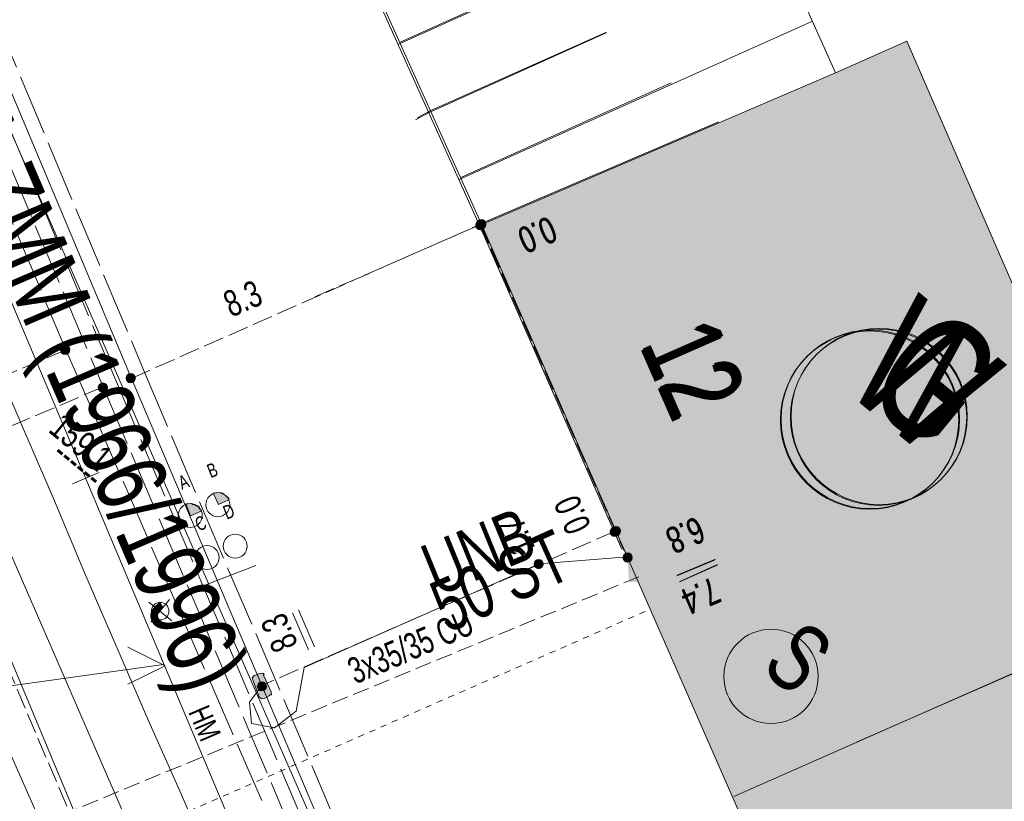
# Model space of a CAD drawing. Header units: metres. Extents: x -740 to 758, y -633 to 854.
# Tile 904 of 1056: x 357 to 377, y 178 to 194. Entities that reach past the tile are written whole.
import ezdxf

# ---------------------------------------------------------------- set-up
doc = ezdxf.new("R2010")
doc.units = ezdxf.units.M
doc.header["$MEASUREMENT"] = 0
for name, pattern in [('1248_208', [1.456, 1.248, -0.208]), ('125_125', [0.2496, 0.1248, -0.1248]), ('333_125', [0.4576, 0.3328, -0.1248]), ('416_125', [0.5408, 0.416, -0.1248])]:
    doc.linetypes.add(name, pattern=pattern)
for name, color, linetype in [('Gas.LOVION', 7, 'Continuous'), ('Gis.LOVION', 7, 'Continuous'), ('Grundkarte.LOVION', 7, 'Continuous'), ('Grundkarte_Text.LOVION', 7, 'Continuous'), ('Strom.LOVION', 7, 'Continuous'), ('StromBemass.LOVION', 7, 'Continuous'), ('Telko.LOVION', 7, 'Continuous'), ('Wasser.LOVION', 7, 'Continuous')]:
    doc.layers.add(name, color=color, linetype=linetype)
doc.styles.add('ERSTELLTER_STIL_1', font='arial.ttf')

msp = doc.modelspace()

# ---------------------------------------------------------------- hatches: boundary and pattern name
at = {"layer": 'Gas.LOVION', "linetype": 'Continuous', "lineweight": 13}
msp.add_hatch(color=7, dxfattribs=at).paths.add_polyline_path([(369.253, 181.99), (369.571, 181.297), (369.911, 181.449), (369.592, 182.142)])
at = {"layer": 'Grundkarte.LOVION', "linetype": 'Continuous', "lineweight": 18}
for points in [[(374.623, 193.176), (373.178, 192.532), (365.945, 189.431), (368.834, 182.856), (384.839, 169.702)], [(377.872, 185.729), (370.801, 191.54), (365.979, 189.473), (381.502, 154.046), (382.155, 154.316), (385.017, 155.572), (390.063, 157.779)]]:
    msp.add_hatch(color=9, dxfattribs=at).paths.add_polyline_path(points)
at = {"layer": 'Strom.LOVION', "linetype": 'Continuous', "lineweight": 13}
for points in [[(368.911, 183.213), (368.982, 182.185), (369.203, 182.192), (369.129, 183.249)], [(361.708, 179.952), (361.557, 180.292), (361.57, 180.308), (361.538, 180.334), (361.479, 180.329), (361.365, 180.288), (361.325, 180.24), (361.328, 180.211), (361.466, 179.855), (361.515, 179.815), (361.573, 179.821), (361.671, 179.875), (361.685, 179.891), (361.714, 179.894)]]:
    msp.add_hatch(color=7, dxfattribs=at).paths.add_polyline_path(points)
at = {"layer": 'StromBemass.LOVION', "linetype": 'Continuous', "lineweight": 13}
for points in [[(366.033, 189.375), (366.039, 189.384), (366.045, 189.394), (366.049, 189.405), (366.052, 189.417), (366.054, 189.428), (366.054, 189.44), (366.052, 189.451), (366.049, 189.463), (366.045, 189.474), (366.039, 189.484), (366.032, 189.493), (366.024, 189.502), (366.015, 189.509), (366.005, 189.515), (365.995, 189.52), (365.984, 189.524), (365.972, 189.526), (365.96, 189.527), (365.949, 189.526), (365.937, 189.524), (365.926, 189.52), (365.916, 189.515), (365.906, 189.509), (365.897, 189.501), (365.889, 189.493), (365.882, 189.483), (365.876, 189.473), (365.872, 189.462), (365.869, 189.451), (365.868, 189.439), (365.868, 189.428), (365.869, 189.416), (365.872, 189.405), (365.877, 189.394), (365.882, 189.384), (365.889, 189.374), (365.897, 189.366), (365.906, 189.358), (365.916, 189.352), (365.927, 189.347), (365.938, 189.344), (365.949, 189.341), (365.961, 189.341), (365.973, 189.342), (365.984, 189.344), (365.995, 189.347), (366.006, 189.352), (366.016, 189.359), (366.025, 189.366)], [(366.037, 189.377), (366.044, 189.387), (366.05, 189.397), (366.054, 189.408), (366.057, 189.419), (366.058, 189.431), (366.058, 189.443), (366.057, 189.454), (366.054, 189.466), (366.05, 189.477), (366.044, 189.487), (366.037, 189.497), (366.029, 189.505), (366.02, 189.513), (366.01, 189.519), (365.999, 189.524), (365.988, 189.527), (365.976, 189.53), (365.965, 189.53), (365.953, 189.53), (365.941, 189.527), (365.93, 189.524), (365.92, 189.519), (365.91, 189.512), (365.901, 189.505), (365.893, 189.496), (365.886, 189.487), (365.88, 189.476), (365.876, 189.465), (365.873, 189.454), (365.871, 189.442), (365.871, 189.43), (365.873, 189.419), (365.876, 189.407), (365.88, 189.396), (365.886, 189.386), (365.893, 189.377), (365.901, 189.368), (365.91, 189.361), (365.92, 189.354), (365.931, 189.349), (365.942, 189.346), (365.954, 189.344), (365.965, 189.343), (365.977, 189.344), (365.989, 189.346), (366, 189.35), (366.01, 189.355), (366.02, 189.361), (366.029, 189.368)], [(366.052, 189.401), (366.059, 189.411), (366.064, 189.421), (366.069, 189.432), (366.071, 189.444), (366.073, 189.455), (366.073, 189.467), (366.071, 189.479), (366.068, 189.49), (366.064, 189.501), (366.058, 189.512), (366.051, 189.521), (366.043, 189.53), (366.034, 189.537), (366.024, 189.544), (366.013, 189.549), (366.002, 189.552), (365.991, 189.554), (365.979, 189.555), (365.967, 189.554), (365.955, 189.552), (365.944, 189.548), (365.933, 189.543), (365.924, 189.537), (365.914, 189.529), (365.906, 189.521), (365.9, 189.511), (365.894, 189.501), (365.89, 189.49), (365.887, 189.478), (365.885, 189.467), (365.885, 189.455), (365.887, 189.443), (365.89, 189.432), (365.894, 189.421), (365.9, 189.41), (365.907, 189.401), (365.915, 189.392), (365.924, 189.385), (365.934, 189.378), (365.945, 189.373), (365.956, 189.37), (365.968, 189.368), (365.979, 189.367), (365.991, 189.368), (366.003, 189.37), (366.014, 189.374), (366.025, 189.379), (366.035, 189.385), (366.044, 189.393)], [(366.051, 189.396), (366.058, 189.406), (366.064, 189.416), (366.068, 189.427), (366.071, 189.438), (366.073, 189.45), (366.073, 189.462), (366.071, 189.474), (366.068, 189.485), (366.064, 189.496), (366.058, 189.506), (366.051, 189.516), (366.043, 189.524), (366.034, 189.532), (366.024, 189.538), (366.013, 189.543), (366.002, 189.547), (365.99, 189.549), (365.978, 189.55), (365.967, 189.549), (365.955, 189.547), (365.944, 189.543), (365.933, 189.538), (365.923, 189.532), (365.914, 189.524), (365.906, 189.515), (365.899, 189.506), (365.894, 189.495), (365.889, 189.484), (365.887, 189.473), (365.885, 189.461), (365.885, 189.45), (365.887, 189.438), (365.89, 189.426), (365.894, 189.415), (365.9, 189.405), (365.907, 189.396), (365.915, 189.387), (365.924, 189.38), (365.934, 189.373), (365.945, 189.368), (365.956, 189.365), (365.967, 189.363), (365.979, 189.362), (365.991, 189.363), (366.002, 189.365), (366.014, 189.369), (366.024, 189.374), (366.034, 189.38), (366.043, 189.387)], [(357.599, 186.842), (357.606, 186.852), (357.612, 186.863), (357.616, 186.874), (357.619, 186.885), (357.621, 186.897), (357.621, 186.909), (357.619, 186.921), (357.616, 186.933), (357.612, 186.944), (357.606, 186.954), (357.599, 186.964), (357.59, 186.973), (357.581, 186.98), (357.571, 186.987), (357.56, 186.992), (357.549, 186.996), (357.537, 186.998), (357.525, 186.998), (357.513, 186.998), (357.501, 186.995), (357.49, 186.992), (357.479, 186.986), (357.469, 186.98), (357.46, 186.972), (357.452, 186.964), (357.445, 186.954), (357.439, 186.943), (357.434, 186.932), (357.432, 186.921), (357.43, 186.909), (357.43, 186.897), (357.432, 186.885), (357.435, 186.873), (357.439, 186.862), (357.445, 186.852), (357.452, 186.842), (357.46, 186.833), (357.47, 186.826), (357.48, 186.819), (357.491, 186.814), (357.502, 186.81), (357.514, 186.808), (357.526, 186.808), (357.538, 186.808), (357.549, 186.811), (357.561, 186.814), (357.572, 186.819), (357.582, 186.826), (357.591, 186.834)], [(358.93, 186.271), (358.937, 186.28), (358.943, 186.291), (358.947, 186.302), (358.95, 186.313), (358.951, 186.325), (358.951, 186.337), (358.95, 186.348), (358.947, 186.36), (358.942, 186.371), (358.937, 186.381), (358.93, 186.391), (358.921, 186.399), (358.912, 186.407), (358.902, 186.413), (358.892, 186.418), (358.88, 186.421), (358.869, 186.424), (358.857, 186.424), (358.845, 186.424), (358.834, 186.421), (358.823, 186.418), (358.812, 186.413), (358.802, 186.406), (358.793, 186.399), (358.785, 186.39), (358.778, 186.38), (358.772, 186.37), (358.768, 186.359), (358.765, 186.348), (358.764, 186.336), (358.764, 186.324), (358.765, 186.313), (358.768, 186.301), (358.773, 186.29), (358.778, 186.28), (358.785, 186.27), (358.793, 186.262), (358.802, 186.254), (358.812, 186.248), (358.823, 186.243), (358.834, 186.239), (358.846, 186.237), (358.858, 186.237), (358.869, 186.237), (358.881, 186.24), (358.892, 186.243), (358.903, 186.248), (358.913, 186.255), (358.922, 186.262)], [(358.365, 186.076), (358.372, 186.086), (358.377, 186.096), (358.382, 186.107), (358.385, 186.119), (358.386, 186.131), (358.386, 186.143), (358.385, 186.154), (358.382, 186.166), (358.377, 186.177), (358.371, 186.187), (358.364, 186.197), (358.356, 186.206), (358.347, 186.213), (358.337, 186.219), (358.326, 186.224), (358.315, 186.228), (358.303, 186.23), (358.291, 186.231), (358.28, 186.23), (358.268, 186.228), (358.257, 186.224), (358.246, 186.219), (358.236, 186.213), (358.227, 186.205), (358.219, 186.196), (358.212, 186.187), (358.206, 186.176), (358.202, 186.165), (358.199, 186.154), (358.197, 186.142), (358.197, 186.13), (358.199, 186.118), (358.202, 186.107), (358.206, 186.096), (358.212, 186.085), (358.219, 186.076), (358.227, 186.067), (358.236, 186.06), (358.246, 186.053), (358.257, 186.048), (358.268, 186.045), (358.28, 186.042), (358.292, 186.042), (358.304, 186.042), (358.316, 186.045), (358.327, 186.048), (358.338, 186.054), (358.348, 186.06), (358.357, 186.068)], [(368.765, 183.143), (368.772, 183.153), (368.778, 183.163), (368.782, 183.174), (368.785, 183.185), (368.786, 183.197), (368.786, 183.209), (368.785, 183.22), (368.782, 183.232), (368.778, 183.243), (368.772, 183.253), (368.765, 183.262), (368.757, 183.271), (368.748, 183.278), (368.738, 183.285), (368.727, 183.29), (368.716, 183.293), (368.705, 183.295), (368.693, 183.296), (368.681, 183.295), (368.67, 183.293), (368.658, 183.289), (368.648, 183.284), (368.638, 183.278), (368.629, 183.27), (368.621, 183.262), (368.614, 183.252), (368.608, 183.242), (368.604, 183.231), (368.601, 183.22), (368.6, 183.208), (368.6, 183.196), (368.601, 183.185), (368.604, 183.173), (368.609, 183.162), (368.614, 183.152), (368.621, 183.143), (368.629, 183.134), (368.638, 183.127), (368.648, 183.12), (368.659, 183.115), (368.67, 183.112), (368.682, 183.11), (368.693, 183.109), (368.705, 183.11), (368.717, 183.112), (368.728, 183.116), (368.738, 183.121), (368.748, 183.127), (368.757, 183.135)], [(368.782, 183.163), (368.789, 183.173), (368.795, 183.183), (368.799, 183.194), (368.802, 183.206), (368.804, 183.217), (368.804, 183.229), (368.802, 183.241), (368.799, 183.252), (368.795, 183.263), (368.789, 183.273), (368.782, 183.283), (368.774, 183.291), (368.765, 183.299), (368.755, 183.305), (368.744, 183.31), (368.733, 183.314), (368.721, 183.316), (368.71, 183.317), (368.698, 183.316), (368.686, 183.314), (368.675, 183.31), (368.664, 183.305), (368.654, 183.299), (368.645, 183.291), (368.637, 183.282), (368.63, 183.273), (368.625, 183.263), (368.62, 183.252), (368.618, 183.24), (368.616, 183.228), (368.616, 183.217), (368.618, 183.205), (368.621, 183.194), (368.625, 183.183), (368.631, 183.172), (368.638, 183.163), (368.646, 183.154), (368.655, 183.147), (368.665, 183.14), (368.676, 183.135), (368.687, 183.132), (368.698, 183.13), (368.71, 183.129), (368.722, 183.13), (368.733, 183.132), (368.745, 183.136), (368.755, 183.141), (368.765, 183.147), (368.774, 183.155)], [(368.781, 183.154), (368.788, 183.164), (368.794, 183.174), (368.798, 183.185), (368.801, 183.196), (368.802, 183.208), (368.802, 183.219), (368.801, 183.231), (368.798, 183.242), (368.793, 183.253), (368.788, 183.263), (368.781, 183.273), (368.773, 183.281), (368.764, 183.288), (368.754, 183.295), (368.743, 183.3), (368.732, 183.303), (368.721, 183.305), (368.709, 183.306), (368.698, 183.305), (368.686, 183.303), (368.675, 183.299), (368.665, 183.294), (368.655, 183.288), (368.646, 183.281), (368.638, 183.272), (368.631, 183.263), (368.626, 183.252), (368.621, 183.242), (368.619, 183.23), (368.617, 183.219), (368.617, 183.207), (368.619, 183.196), (368.622, 183.184), (368.626, 183.174), (368.632, 183.163), (368.638, 183.154), (368.646, 183.146), (368.655, 183.138), (368.665, 183.132), (368.676, 183.127), (368.687, 183.123), (368.698, 183.121), (368.71, 183.121), (368.722, 183.121), (368.733, 183.124), (368.744, 183.127), (368.755, 183.132), (368.764, 183.139), (368.773, 183.146)], [(368.781, 183.154), (368.788, 183.164), (368.794, 183.174), (368.798, 183.185), (368.801, 183.196), (368.802, 183.208), (368.802, 183.219), (368.801, 183.231), (368.798, 183.242), (368.793, 183.253), (368.788, 183.263), (368.781, 183.273), (368.773, 183.281), (368.764, 183.288), (368.754, 183.295), (368.743, 183.3), (368.732, 183.303), (368.721, 183.305), (368.709, 183.306), (368.698, 183.305), (368.686, 183.303), (368.675, 183.299), (368.665, 183.294), (368.655, 183.288), (368.646, 183.281), (368.638, 183.272), (368.631, 183.263), (368.626, 183.252), (368.621, 183.242), (368.619, 183.23), (368.617, 183.219), (368.617, 183.207), (368.619, 183.196), (368.622, 183.184), (368.626, 183.174), (368.632, 183.163), (368.638, 183.154), (368.646, 183.146), (368.655, 183.138), (368.665, 183.132), (368.676, 183.127), (368.687, 183.123), (368.698, 183.121), (368.71, 183.121), (368.722, 183.121), (368.733, 183.124), (368.744, 183.127), (368.755, 183.132), (368.764, 183.139), (368.773, 183.146)], [(368.788, 183.164), (368.795, 183.173), (368.801, 183.183), (368.805, 183.194), (368.808, 183.205), (368.809, 183.217), (368.809, 183.228), (368.808, 183.24), (368.805, 183.251), (368.8, 183.262), (368.795, 183.272), (368.788, 183.281), (368.78, 183.29), (368.771, 183.297), (368.761, 183.303), (368.751, 183.308), (368.74, 183.312), (368.728, 183.314), (368.717, 183.315), (368.705, 183.314), (368.694, 183.312), (368.683, 183.308), (368.672, 183.303), (368.663, 183.297), (368.654, 183.289), (368.646, 183.281), (368.639, 183.272), (368.633, 183.261), (368.629, 183.251), (368.626, 183.239), (368.625, 183.228), (368.625, 183.216), (368.626, 183.205), (368.629, 183.193), (368.634, 183.183), (368.639, 183.173), (368.646, 183.163), (368.654, 183.155), (368.663, 183.147), (368.673, 183.141), (368.683, 183.136), (368.694, 183.133), (368.706, 183.131), (368.717, 183.13), (368.729, 183.131), (368.74, 183.133), (368.751, 183.137), (368.762, 183.142), (368.772, 183.148), (368.78, 183.155)], [(368.788, 183.164), (368.795, 183.173), (368.801, 183.183), (368.805, 183.194), (368.808, 183.205), (368.809, 183.217), (368.809, 183.228), (368.808, 183.24), (368.805, 183.251), (368.8, 183.262), (368.795, 183.272), (368.788, 183.281), (368.78, 183.29), (368.771, 183.297), (368.761, 183.303), (368.751, 183.308), (368.74, 183.312), (368.728, 183.314), (368.717, 183.315), (368.705, 183.314), (368.694, 183.312), (368.683, 183.308), (368.672, 183.303), (368.663, 183.297), (368.654, 183.289), (368.646, 183.281), (368.639, 183.272), (368.633, 183.261), (368.629, 183.251), (368.626, 183.239), (368.625, 183.228), (368.625, 183.216), (368.626, 183.205), (368.629, 183.193), (368.634, 183.183), (368.639, 183.173), (368.646, 183.163), (368.654, 183.155), (368.663, 183.147), (368.673, 183.141), (368.683, 183.136), (368.694, 183.133), (368.706, 183.131), (368.717, 183.13), (368.729, 183.131), (368.74, 183.133), (368.751, 183.137), (368.762, 183.142), (368.772, 183.148), (368.78, 183.155)], [(367.217, 182.491), (367.224, 182.501), (367.23, 182.511), (367.234, 182.522), (367.237, 182.534), (367.238, 182.545), (367.238, 182.557), (367.237, 182.569), (367.234, 182.58), (367.229, 182.591), (367.224, 182.601), (367.217, 182.611), (367.209, 182.62), (367.2, 182.627), (367.19, 182.633), (367.179, 182.638), (367.168, 182.642), (367.156, 182.644), (367.144, 182.645), (367.133, 182.644), (367.121, 182.642), (367.11, 182.638), (367.099, 182.633), (367.089, 182.627), (367.08, 182.619), (367.072, 182.611), (367.065, 182.601), (367.06, 182.591), (367.055, 182.58), (367.053, 182.568), (367.051, 182.557), (367.051, 182.545), (367.053, 182.533), (367.056, 182.522), (367.06, 182.511), (367.066, 182.5), (367.073, 182.491), (367.081, 182.482), (367.09, 182.475), (367.1, 182.469), (367.111, 182.464), (367.122, 182.46), (367.133, 182.458), (367.145, 182.457), (367.157, 182.458), (367.168, 182.46), (367.18, 182.464), (367.19, 182.469), (367.2, 182.475), (367.209, 182.483)], [(367.217, 182.491), (367.224, 182.501), (367.23, 182.511), (367.234, 182.522), (367.237, 182.534), (367.238, 182.545), (367.238, 182.557), (367.237, 182.569), (367.234, 182.58), (367.229, 182.591), (367.224, 182.601), (367.217, 182.611), (367.209, 182.62), (367.2, 182.627), (367.19, 182.633), (367.179, 182.638), (367.168, 182.642), (367.156, 182.644), (367.144, 182.645), (367.133, 182.644), (367.121, 182.642), (367.11, 182.638), (367.099, 182.633), (367.089, 182.627), (367.08, 182.619), (367.072, 182.611), (367.065, 182.601), (367.06, 182.591), (367.055, 182.58), (367.053, 182.568), (367.051, 182.557), (367.051, 182.545), (367.053, 182.533), (367.056, 182.522), (367.06, 182.511), (367.066, 182.5), (367.073, 182.491), (367.081, 182.482), (367.09, 182.475), (367.1, 182.469), (367.111, 182.464), (367.122, 182.46), (367.133, 182.458), (367.145, 182.457), (367.157, 182.458), (367.168, 182.46), (367.18, 182.464), (367.19, 182.469), (367.2, 182.475), (367.209, 182.483)], [(369.026, 182.624), (369.033, 182.633), (369.039, 182.644), (369.043, 182.655), (369.046, 182.666), (369.047, 182.678), (369.047, 182.69), (369.046, 182.702), (369.043, 182.713), (369.038, 182.724), (369.033, 182.735), (369.026, 182.744), (369.017, 182.753), (369.008, 182.761), (368.998, 182.767), (368.987, 182.772), (368.976, 182.776), (368.964, 182.778), (368.952, 182.779), (368.941, 182.778), (368.929, 182.775), (368.918, 182.772), (368.907, 182.767), (368.897, 182.76), (368.888, 182.753), (368.88, 182.744), (368.873, 182.734), (368.867, 182.724), (368.863, 182.713), (368.86, 182.701), (368.858, 182.689), (368.858, 182.678), (368.86, 182.666), (368.863, 182.654), (368.867, 182.643), (368.873, 182.633), (368.88, 182.623), (368.888, 182.615), (368.897, 182.607), (368.907, 182.601), (368.918, 182.596), (368.93, 182.592), (368.941, 182.59), (368.953, 182.589), (368.965, 182.59), (368.977, 182.592), (368.988, 182.596), (368.999, 182.601), (369.009, 182.607), (369.018, 182.615)], [(361.592, 180.005), (361.599, 180.015), (361.605, 180.025), (361.609, 180.036), (361.612, 180.047), (361.613, 180.058), (361.613, 180.07), (361.612, 180.081), (361.609, 180.093), (361.604, 180.103), (361.599, 180.113), (361.592, 180.123), (361.584, 180.131), (361.575, 180.139), (361.565, 180.145), (361.555, 180.15), (361.544, 180.153), (361.532, 180.155), (361.521, 180.156), (361.509, 180.155), (361.498, 180.153), (361.487, 180.149), (361.477, 180.144), (361.467, 180.138), (361.458, 180.131), (361.45, 180.122), (361.443, 180.113), (361.438, 180.103), (361.433, 180.092), (361.431, 180.081), (361.429, 180.069), (361.429, 180.058), (361.431, 180.046), (361.434, 180.035), (361.438, 180.024), (361.444, 180.014), (361.45, 180.005), (361.458, 179.996), (361.467, 179.989), (361.477, 179.983), (361.488, 179.978), (361.499, 179.974), (361.51, 179.972), (361.521, 179.972), (361.533, 179.972), (361.544, 179.975), (361.555, 179.978), (361.566, 179.983), (361.576, 179.989), (361.584, 179.997)]]:
    msp.add_hatch(color=7, dxfattribs=at).paths.add_polyline_path(points)
at = {"layer": 'Telko.LOVION', "linetype": 'Continuous', "lineweight": 13}
for points in [[(360.853, 183.859), (360.85, 183.888), (360.722, 183.994), (360.693, 183.991), (360.677, 184.004), (360.53, 183.99), (360.641, 183.764)], [(360.285, 183.626), (360.298, 183.642), (360.25, 183.681), (360.247, 183.711), (360.215, 183.737), (360.186, 183.734), (360.154, 183.761), (360.124, 183.758), (360.092, 183.784), (359.975, 183.773), (360.073, 183.531)]]:
    msp.add_hatch(color=7, dxfattribs=at).paths.add_polyline_path(points)
at = {"layer": 'Wasser.LOVION', "linetype": 'Continuous', "lineweight": 13}
msp.add_hatch(color=7, dxfattribs=at).paths.add_polyline_path([(369.027, 182.633), (369.317, 181.937), (369.673, 182.076), (369.383, 182.771)])

# ---------------------------------------------------------------- linework, layer by layer
at = {"layer": 'Gas.LOVION', "color": 5, "linetype": 'Continuous', "lineweight": 18}
msp.add_lwpolyline([(344.934, 208.681), (346.297, 205.622), (349.146, 198.704), (355.418, 185.041), (358.905, 177.033), (362.863, 167.991), (364.083, 165.185), (368.729, 154.393), (373.687, 142.834), (382.501, 122.666), (382.919, 121.865)], dxfattribs=at)
at = {"layer": 'Gas.LOVION', "color": 5, "linetype": '125_125', "lineweight": 18}
msp.add_lwpolyline([(358.905, 177.033), (369.42, 181.637)], dxfattribs=at)
at = {"layer": 'Gas.LOVION', "color": 5, "linetype": 'Continuous', "lineweight": 18}
for centre in [(374.051, 185.535), (374.063, 185.55)]:
    msp.add_circle(centre, 1.791, dxfattribs=at)
at = {"layer": 'Gis.LOVION', "color": 44, "linetype": 'Continuous', "lineweight": 18}
for points in [[(371.108, 177.827), (379.721, 181.625)], [(373.606, 178.934), (379.7, 181.599)]]:
    msp.add_lwpolyline(points, dxfattribs=at)
at = {"layer": 'Grundkarte.LOVION', "color": 8, "linetype": 'Continuous', "lineweight": 18}
for points in [[(348.208, 210.109), (367.735, 165.468), (370.453, 159.734), (373.379, 153.99), (376.294, 148.364), (379.32, 142.808), (384.897, 135.639), (388.733, 126.941)], [(388.733, 126.941), (384.897, 135.639), (379.32, 142.808), (376.294, 148.364), (373.379, 153.99), (370.453, 159.734), (367.735, 165.468), (348.208, 210.109)], [(348.208, 210.109), (367.735, 165.468), (370.453, 159.734), (373.379, 153.99), (376.294, 148.364), (379.32, 142.808), (384.897, 135.639), (388.733, 126.941)], [(366.137, 163.982), (365.309, 165.792), (364.488, 167.544), (362.46, 171.957), (361.811, 173.46), (361.135, 174.931), (360.518, 176.407), (359.868, 177.91), (359.225, 179.355), (357.926, 182.361), (357.309, 183.837), (356.659, 185.34), (356.048, 186.758), (355.43, 188.235), (354.787, 189.679), (354.175, 191.097), (353.558, 192.574), (352.914, 194.018), (352.303, 195.436), (351.015, 198.325), (350.398, 199.801), (349.787, 201.219), (349.143, 202.664), (346.03, 210.015)], [(365.945, 189.431), (361.829, 198.575)], [(365.979, 189.473), (361.863, 198.617)], [(368.834, 182.856), (365.945, 189.431), (373.178, 192.532), (374.623, 193.176), (384.839, 169.702)], [(364.641, 191.579), (364.922, 191.725)], [(364.675, 191.621), (364.957, 191.767)], [(377.872, 185.729), (390.063, 157.779), (385.017, 155.572), (382.155, 154.316), (381.502, 154.046), (365.979, 189.473), (370.801, 191.54)]]:
    msp.add_lwpolyline(points, dxfattribs=at)
at = {"layer": 'Grundkarte.LOVION', "color": 253, "linetype": 'Continuous', "lineweight": 18}
msp.add_lwpolyline([(432.314, 140.985), (390.656, 122.991), (388.733, 126.941), (384.897, 135.639), (379.32, 142.808), (376.294, 148.364), (373.379, 153.99), (370.453, 159.734), (367.735, 165.468), (348.208, 210.109)], dxfattribs=at)
at = {"layer": 'Grundkarte.LOVION', "color": 7, "linetype": 'Continuous', "lineweight": 13}
msp.add_lwpolyline([(365.945, 189.431), (361.829, 198.575), (369.057, 201.735), (373.178, 192.532)], close=True, dxfattribs=at)
for points in [[(370.801, 191.54), (365.979, 189.473), (361.863, 198.617), (362.06, 198.725)], [(364.284, 193.111), (371.474, 196.356)], [(364.319, 193.153), (367.234, 194.472)], [(365.528, 190.366), (372.692, 193.578)], [(364.922, 191.725), (368.517, 193.347)], [(364.957, 191.767), (368.525, 193.357)], [(365.563, 190.408), (369.837, 192.333)]]:
    msp.add_lwpolyline(points, dxfattribs=at)
at = {"layer": 'Strom.LOVION', "color": 194, "linetype": '1248_208', "lineweight": 18}
for points in [[(347.386, 210.812), (349.206, 206.704), (357.541, 186.904), (362.232, 176.102), (367.551, 163.573), (372.44, 154.682), (378.346, 144.604), (381.851, 139.139), (383.156, 133.947), (388.496, 123.474), (394.838, 113.469)], [(348.157, 210.178), (349.588, 206.875), (358.294, 186.15), (362.844, 175.438), (367.819, 163.703), (373.088, 154.095), (379.254, 144.235), (382.305, 139.331), (384.076, 133.46), (389.253, 123.282), (395.437, 113.084)]]:
    msp.add_lwpolyline(points, dxfattribs=at)
at = {"layer": 'Strom.LOVION', "color": 1, "linetype": '1248_208', "lineweight": 18}
for points in [[(385.375, 132.42), (384.119, 135.282), (382.589, 139.448), (379.503, 144.407), (373.353, 154.254), (368.087, 163.832), (358.565, 186.251), (349.859, 206.975), (348.639, 209.782)], [(349.668, 208.937), (350.412, 207.221), (359.118, 186.497), (363.724, 175.657), (368.623, 164.092), (373.871, 154.556), (380.021, 144.709), (383.125, 139.707), (384.658, 135.512), (387.488, 129.095)]]:
    msp.add_lwpolyline(points, dxfattribs=at)
at = {"layer": 'Strom.LOVION', "color": 150, "linetype": 'Continuous', "lineweight": 18}
msp.add_lwpolyline([(349.153, 209.359), (350.127, 207.105), (352.531, 201.414), (358.849, 186.367), (361.518, 180.081), (363.516, 175.37), (365.702, 170.235), (368.355, 163.962), (372.273, 156.838), (373.605, 154.397), (379.755, 144.55), (382.857, 139.578), (384.374, 135.396), (388.213, 126.668), (388.356, 126.416), (389.067, 125.643), (390.03, 123.801), (390.688, 122.669), (394.129, 117.094), (394.604, 117.377)], dxfattribs=at)
at = {"layer": 'Strom.LOVION', "color": 5, "linetype": 'Continuous', "lineweight": 18}
msp.add_lwpolyline([(361.518, 180.081), (361.27, 179.747), (361.313, 179.308), (361.78, 179.22), (362.219, 179.559), (362.384, 180.447), (367.158, 182.554), (368.947, 182.699)], dxfattribs=at)
at = {"layer": 'Strom.LOVION', "color": 7, "linetype": 'Continuous', "lineweight": 13}
msp.add_lwpolyline([(361.708, 179.952), (361.714, 179.894), (361.685, 179.891), (361.671, 179.875), (361.573, 179.821), (361.515, 179.815), (361.466, 179.855), (361.328, 180.211), (361.325, 180.24), (361.365, 180.288), (361.479, 180.329), (361.538, 180.334), (361.57, 180.308), (361.557, 180.292)], close=True, dxfattribs=at)
at = {"layer": 'Strom.LOVION', "color": 1, "linetype": 'Continuous', "lineweight": 18}
msp.add_circle((371.866, 180.268), 0.958, dxfattribs=at)
at = {"layer": 'StromBemass.LOVION', "color": 7, "linetype": '416_125', "lineweight": 13}
for points in [[(388.199, 105.652), (386.642, 109.328), (382.004, 120.194), (377.551, 130.665), (377.243, 131.403), (375.169, 136.284), (372.926, 141.547), (359.174, 173.823), (358.828, 174.646), (354.606, 184.578), (354.235, 185.502), (351.591, 191.687)], [(358.868, 186.325), (365.966, 189.457), (368.947, 182.699)], [(362.599, 187.981), (365.958, 189.447), (368.882, 182.817)], [(357.541, 186.904), (354.235, 185.502)], [(358.294, 186.15), (354.606, 184.578)], [(368.703, 183.222), (361.518, 180.081)], [(368.695, 183.212), (368.496, 183.134)]]:
    msp.add_lwpolyline(points, dxfattribs=at)
at = {"layer": 'StromBemass.LOVION', "color": 7, "linetype": 'Continuous', "lineweight": 13}
for points in [[(370.739, 182.653), (369.959, 182.325)], [(370.718, 182.627), (369.951, 182.315)], [(370.772, 182.529), (370.007, 182.188)], [(370.78, 182.539), (370.015, 182.198)], [(362.467, 180.81), (362.142, 181.561)], [(362.594, 180.866), (362.269, 181.618)]]:
    msp.add_lwpolyline(points, dxfattribs=at)
for centre, radius in [((365.961, 189.434), 0.093), ((365.965, 189.437), 0.0937), ((365.979, 189.461), 0.094), ((365.979, 189.456), 0.0939), ((357.525, 186.903), 0.0955), ((358.857, 186.33), 0.0939), ((358.292, 186.136), 0.0947), ((368.693, 183.203), 0.0935), ((368.71, 183.223), 0.0939), ((368.71, 183.213), 0.0927), ((368.71, 183.213), 0.0927), ((368.717, 183.222), 0.0923), ((368.717, 183.222), 0.0923), ((367.145, 182.551), 0.0938), ((367.145, 182.551), 0.0938), ((368.953, 182.684), 0.0947), ((361.521, 180.064), 0.0921)]:
    msp.add_circle(centre, radius, dxfattribs=at)
at = {"layer": 'Telko.LOVION', "color": 1, "linetype": 'Continuous', "lineweight": 18}
msp.add_lwpolyline([(391.187, 118.92), (381.832, 136.463), (381.598, 137.193), (381.252, 137.854), (373.578, 151.808), (363.944, 169.93), (363.654, 170.625), (363.391, 171.353), (352.48, 197.256), (352.219, 197.955), (352.086, 198.71), (350.865, 201.68), (350.601, 202.112), (350.51, 202.591), (347.032, 211.103)], dxfattribs=at)
at = {"layer": 'Telko.LOVION', "color": 7, "linetype": 'Continuous', "lineweight": 13}
for points in [[(358.213, 184.413), (357.674, 184.183)], [(360.33, 182.108), (361.398, 182.523)], [(358.796, 180.864), (359.558, 180.481), (358.796, 180.111)]]:
    msp.add_lwpolyline(points, dxfattribs=at)
for points in [[(360.853, 183.859), (360.641, 183.764), (360.53, 183.99), (360.677, 184.004), (360.693, 183.991), (360.722, 183.994), (360.85, 183.888)], [(360.285, 183.626), (360.073, 183.531), (359.975, 183.773), (360.092, 183.784), (360.124, 183.758), (360.154, 183.761), (360.186, 183.734), (360.215, 183.737), (360.247, 183.711), (360.25, 183.681), (360.298, 183.642)]]:
    msp.add_lwpolyline(points, close=True, dxfattribs=at)
at = {"layer": 'Telko.LOVION', "color": 9, "linetype": 'Continuous', "lineweight": 18}
for points in [[(359.224, 181.778), (359.69, 181.395)], [(359.224, 181.778), (359.69, 181.395)], [(359.264, 181.368), (359.647, 181.834)], [(359.264, 181.368), (359.647, 181.834)]]:
    msp.add_lwpolyline(points, dxfattribs=at)
at = {"layer": 'Telko.LOVION', "color": 49, "linetype": 'Continuous', "lineweight": 18}
msp.add_lwpolyline([(343.514, 181.336), (346.478, 178.685), (359.526, 180.507)], dxfattribs=at)
at = {"layer": 'Telko.LOVION', "color": 7, "linetype": 'Continuous', "lineweight": 13}
for centre in [(360.628, 183.758), (360.066, 183.538), (360.98, 182.916), (360.408, 182.684)]:
    msp.add_circle(centre, 0.244, dxfattribs=at)
at = {"layer": 'Telko.LOVION', "color": 9, "linetype": 'Continuous', "lineweight": 18}
msp.add_circle((359.456, 181.595), 0.178, dxfattribs=at)
msp.add_circle((359.456, 181.595), 0.178, dxfattribs=at)
at = {"layer": 'Wasser.LOVION', "color": 94, "linetype": 'Continuous', "lineweight": 18}
msp.add_lwpolyline([(344.578, 208.247), (344.897, 207.554), (345.416, 206.319), (347.264, 202.081), (348.825, 198.51), (348.863, 198.425), (350.465, 194.739), (352.027, 191.005), (353.778, 186.847), (356.103, 181.355), (358.418, 175.818), (360.684, 170.778), (363.189, 165.408), (363.773, 164.12)], dxfattribs=at)
at = {"layer": 'Wasser.LOVION', "color": 150, "linetype": 'Continuous', "lineweight": 18}
msp.add_lwpolyline([(377.451, 130.478), (377.335, 130.762), (375.362, 135.372), (373.152, 140.446), (370.749, 145.975), (368.539, 151.049), (367.64, 153.134), (366.328, 156.124), (363.913, 161.636), (361.9, 166.198), (360.856, 168.564), (359.693, 171.243), (357.283, 176.697), (357.034, 177.278), (354.851, 182.222), (352.467, 187.709), (350.054, 193.192), (347.958, 198.011), (347.636, 198.733), (344.726, 205.217), (343.851, 207.363)], dxfattribs=at)
at = {"layer": 'Wasser.LOVION', "color": 150, "linetype": '333_125', "lineweight": 18}
msp.add_lwpolyline([(357.034, 177.278), (369.179, 182.293)], dxfattribs=at)
at = {"layer": 'Wasser.LOVION', "color": 94, "linetype": 'Continuous', "lineweight": 18}
for centre, radius in [((373.869, 185.476), 1.812), ((373.882, 185.493), 1.813)]:
    msp.add_circle(centre, radius, dxfattribs=at)

# ---------------------------------------------------------------- texts
at = {"layer": 'Gas.LOVION', "color": 5, "linetype": 'Continuous', "lineweight": 18, "attachment_point": 7, "style": 'ERSTELLTER_STIL_1'}
for s, insert, char_height, rotation in [('{\\A1;\\W0.71562x;G}', (373.644, 185.952), 2.4898, 320.5848), ('{\\A1;\\W0.71561x;G}', (373.652, 185.962), 2.48984, 320.5839), ('{\\A1;\\W0.71557x;50 ST}', (365.294, 181.124), 1.06709, 24.2412)]:
    msp.add_mtext(s, dxfattribs=dict(at, insert=insert, char_height=char_height, rotation=rotation))
at = {"layer": 'Grundkarte_Text.LOVION', "color": 8, "linetype": 'Continuous', "lineweight": 18, "char_height": 1.60081, "attachment_point": 7, "rotation": 293.6876, "style": 'ERSTELLTER_STIL_1'}
for insert in [(369.212, 187.042), (369.177, 187)]:
    msp.add_mtext('{\\A1;\\W0.71560x;12}', dxfattribs=dict(at, insert=insert))
at = {"layer": 'Strom.LOVION', "color": 1, "linetype": 'Continuous', "lineweight": 18, "attachment_point": 7, "style": 'ERSTELLTER_STIL_1'}
for s, insert, char_height, rotation in [('{\\A1;\\W0.71560x;159.1}', (357.157, 185.245), 0.53354, 320.584), ('{\\A1;\\W0.71559x;------}', (357.22, 184.723), 0.53355, 320.5841), ('{\\A1;\\W0.71560x;S}', (371.622, 180.396), 1.37445, 320.5827)]:
    msp.add_mtext(s, dxfattribs=dict(at, insert=insert, char_height=char_height, rotation=rotation))
at = {"layer": 'Strom.LOVION', "color": 5, "linetype": 'Continuous', "lineweight": 18, "insert": (363.423, 180.096), "char_height": 0.53355, "attachment_point": 7, "rotation": 23.2426, "style": 'ERSTELLTER_STIL_1'}
msp.add_mtext('{\\A1;\\W0.67979x;3x35/35 CU }', dxfattribs=at)
at = {"layer": 'Strom.LOVION', "color": 7, "linetype": 'Continuous', "lineweight": 13, "insert": (360.021, 179.546), "char_height": 0.44461, "attachment_point": 7, "rotation": 293.245, "style": 'ERSTELLTER_STIL_1'}
msp.add_mtext('{\\A1;\\W0.71563x;HM}', dxfattribs=at)
at = {"layer": 'StromBemass.LOVION', "color": 7, "linetype": 'Continuous', "lineweight": 13, "attachment_point": 7, "style": 'ERSTELLTER_STIL_1'}
for s, insert, char_height, rotation in [('{\\A1;\\W0.71559x;0.0}', (367.348, 189.634), 0.53354, 203.2494), ('{\\A1;\\W0.71556x;0.0}', (367.356, 189.644), 0.53356, 203.2545), ('{\\A1;\\W0.71553x;8.3}', (360.9, 187.55), 0.53355, 23.2426), ('{\\A1;\\W0.71561x;0.0}', (368.228, 183.319), 0.53352, 113.2385), ('{\\A1;\\W0.71559x;6.8}', (370.356, 183.53), 0.53354, 203.2494), ('{\\A1;\\W0.71565x;6.8}', (370.364, 183.54), 0.53354, 203.2494), ('{\\A1;\\W0.71561x;1.7}', (367.081, 182.878), 0.53352, 113.2385), ('{\\A1;\\W0.71559x;7.4}', (370.671, 182.287), 0.53354, 203.2495), ('{\\A1;\\W0.71556x;7.4}', (370.679, 182.297), 0.53356, 203.2545), ('{\\A1;\\W0.71559x;8.3}', (362.272, 180.918), 0.53352, 113.2385)]:
    msp.add_mtext(s, dxfattribs=dict(at, insert=insert, char_height=char_height, rotation=rotation))
at = {"layer": 'Telko.LOVION', "color": 7, "linetype": 'Continuous', "lineweight": 13, "char_height": 0.28148, "attachment_point": 7, "rotation": 21.8657, "style": 'ERSTELLTER_STIL_1'}
for s, insert in [('{\\A1;\\W0.71529x;B}', (360.481, 184.294)), ('{\\A1;\\W0.71024x;A}', (359.897, 184.055)), ('{\\A1;\\W0.71589x;D}', (360.808, 183.452)), ('{\\A1;\\W0.71564x;C}', (360.238, 183.208))]:
    msp.add_mtext(s, dxfattribs=dict(at, insert=insert))
at = {"layer": 'Wasser.LOVION', "color": 94, "linetype": 'Continuous', "lineweight": 18, "attachment_point": 7, "style": 'ERSTELLTER_STIL_1'}
for s, insert, char_height, rotation in [('{\\A1;\\W0.71856x;400 GG UA ZMM (1966/1996)}', (352.024, 197.25), 1.42277, 293.2453), ('{\\A1;\\W0.71854x;400 GG UA ZMM (1966/1996)}', (352.032, 197.26), 1.42282, 293.2446), ('{\\A1;\\W0.71563x;W}', (373.274, 186.165), 2.4898, 320.5848), ('{\\A1;\\W0.71562x;W}', (373.266, 186.155), 2.48984, 320.584)]:
    msp.add_mtext(s, dxfattribs=dict(at, insert=insert, char_height=char_height, rotation=rotation))
at = {"layer": 'Wasser.LOVION', "color": 150, "linetype": 'Continuous', "lineweight": 18, "insert": (365.084, 181.872), "char_height": 1.06708, "attachment_point": 7, "rotation": 22.24, "style": 'ERSTELLTER_STIL_1'}
msp.add_mtext('{\\A1;\\W0.71559x;UNB}', dxfattribs=at)

doc.saveas('drawing.dxf')
